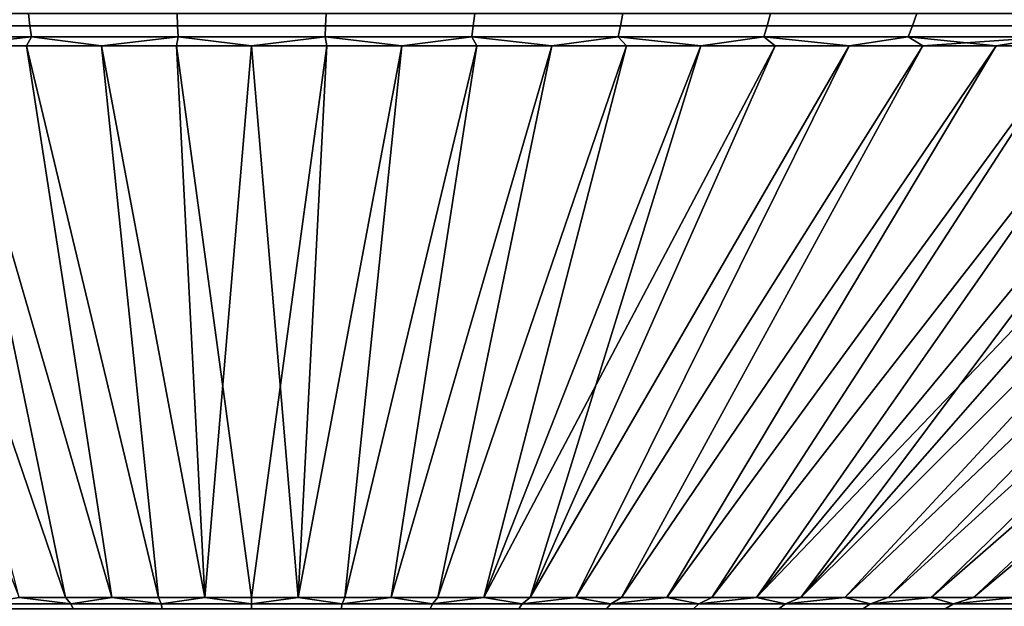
# Model space of a CAD drawing. Header units: metres. Extents: x -109 to 109, y -100 to 58.
# Tile 524 of 642: x -2.18 to 7.08, y 46.28 to 51.79. Entities that reach past the tile are written whole.
import ezdxf

# ---------------------------------------------------------------- set-up
doc = ezdxf.new("R2010")
doc.units = ezdxf.units.M
doc.layers.add('solid_21_062_100_XXX', color=7, linetype='CONTINUOUS')

msp = doc.modelspace()

# ---------------------------------------------------------------- linework, layer by layer
at = {"layer": 'solid_21_062_100_XXX'}
for points in [[(-2.097075, 51.852985, 235.655579), (-3.490295, 51.852985, 235.528366), (-3.468447, 51.734898, 235.33725), (-2.083948, 51.734898, 235.463669)], [(-3.490295, 51.852985, 174.466492), (-2.097075, 51.852985, 174.339279), (-2.083948, 51.734898, 174.531189), (-3.468447, 51.734898, 174.657608)], [(-0.699508, 51.852985, 235.719254), (-2.097075, 51.852985, 235.655579), (-2.083948, 51.734898, 235.463669), (-0.69513, 51.734898, 235.526947)], [(-2.097075, 51.852985, 174.339279), (-0.699508, 51.852985, 174.275604), (-0.69513, 51.734898, 174.467911), (-2.083948, 51.734898, 174.531189)], [(0.699508, 51.852985, 235.719254), (-0.699508, 51.852985, 235.719254), (-0.69513, 51.734898, 235.526947), (0.69513, 51.734898, 235.526947)], [(-0.699508, 51.852985, 174.275604), (0.699508, 51.852985, 174.275604), (0.69513, 51.734898, 174.467911), (-0.69513, 51.734898, 174.467911)], [(2.097075, 51.852985, 235.655579), (0.699508, 51.852985, 235.719254), (0.69513, 51.734898, 235.526947), (2.083948, 51.734898, 235.463669)], [(0.699508, 51.852985, 174.275604), (2.097075, 51.852985, 174.339279), (2.083948, 51.734898, 174.531189), (0.69513, 51.734898, 174.467911)], [(3.490295, 51.852985, 235.528366), (2.097075, 51.852985, 235.655579), (2.083948, 51.734898, 235.463669), (3.468447, 51.734898, 235.33725)], [(2.097075, 51.852985, 174.339279), (3.490295, 51.852985, 174.466492), (3.468447, 51.734898, 174.657608), (2.083948, 51.734898, 174.531189)], [(4.876282, 51.852985, 235.33786), (3.490295, 51.852985, 235.528366), (3.468447, 51.734898, 235.33725), (4.845757, 51.734898, 235.147949)], [(3.490295, 51.852985, 174.466492), (4.876282, 51.852985, 174.656998), (4.845757, 51.734898, 174.846924), (3.468447, 51.734898, 174.657608)], [(6.252161, 51.852985, 235.084488), (4.876282, 51.852985, 235.33786), (4.845757, 51.734898, 235.147949), (6.213024, 51.734898, 234.896149)], [(4.876282, 51.852985, 174.656998), (6.252161, 51.852985, 174.910385), (6.213024, 51.734898, 175.098724), (4.845757, 51.734898, 174.846924)], [(7.615082, 51.852985, 234.768738), (6.252161, 51.852985, 235.084488), (6.213024, 51.734898, 234.896149), (7.567413, 51.734898, 234.582382)], [(6.252161, 51.852985, 174.910385), (7.615082, 51.852985, 175.22612), (7.567413, 51.734898, 175.412491), (6.213024, 51.734898, 175.098724)], [(-2.083948, 51.734898, 235.463669), (-3.468447, 51.734898, 235.33725), (-3.44559, 51.632687, 235.137299), (-2.070215, 51.632687, 235.262894)], [(-3.468447, 51.734898, 174.657608), (-2.083948, 51.734898, 174.531189), (-2.070215, 51.632687, 174.731964), (-3.44559, 51.632687, 174.857559)], [(-0.69513, 51.734898, 235.526947), (-2.083948, 51.734898, 235.463669), (-2.070215, 51.632687, 235.262894), (-0.690549, 51.632687, 235.32576)], [(-2.083948, 51.734898, 174.531189), (-0.69513, 51.734898, 174.467911), (-0.690549, 51.632687, 174.669113), (-2.070215, 51.632687, 174.731964)], [(0.69513, 51.734898, 235.526947), (-0.69513, 51.734898, 235.526947), (-0.690549, 51.632687, 235.32576), (0.690549, 51.632687, 235.32576)], [(-0.69513, 51.734898, 174.467911), (0.69513, 51.734898, 174.467911), (0.690549, 51.632687, 174.669113), (-0.690549, 51.632687, 174.669113)], [(2.083948, 51.734898, 235.463669), (0.69513, 51.734898, 235.526947), (0.690549, 51.632687, 235.32576), (2.070215, 51.632687, 235.262894)], [(0.69513, 51.734898, 174.467911), (2.083948, 51.734898, 174.531189), (2.070215, 51.632687, 174.731964), (0.690549, 51.632687, 174.669113)], [(3.468447, 51.734898, 235.33725), (2.083948, 51.734898, 235.463669), (2.070215, 51.632687, 235.262894), (3.44559, 51.632687, 235.137299)], [(2.083948, 51.734898, 174.531189), (3.468447, 51.734898, 174.657608), (3.44559, 51.632687, 174.857559), (2.070215, 51.632687, 174.731964)], [(4.845757, 51.734898, 235.147949), (3.468447, 51.734898, 235.33725), (3.44559, 51.632687, 235.137299), (4.813823, 51.632687, 234.949249)], [(3.468447, 51.734898, 174.657608), (4.845757, 51.734898, 174.846924), (4.813823, 51.632687, 175.045609), (3.44559, 51.632687, 174.857559)], [(6.213024, 51.734898, 234.896149), (4.845757, 51.734898, 235.147949), (4.813823, 51.632687, 234.949249), (6.172079, 51.632687, 234.699112)], [(4.845757, 51.734898, 174.846924), (6.213024, 51.734898, 175.098724), (6.172079, 51.632687, 175.295761), (4.813823, 51.632687, 175.045609)], [(7.567413, 51.734898, 234.582382), (6.213024, 51.734898, 234.896149), (6.172079, 51.632687, 234.699112), (7.517543, 51.632687, 234.387405)], [(6.213024, 51.734898, 175.098724), (7.567413, 51.734898, 175.412491), (7.517543, 51.632687, 175.607452), (6.172079, 51.632687, 175.295761)], [(-2.070215, 51.632687, 235.262894), (-3.44559, 51.632687, 235.137299), (-2.821192, 51.547096, 234.992615), (-2.117254, 51.547096, 235.050507)], [(-3.44559, 51.632687, 174.857559), (-2.070215, 51.632687, 174.731964), (-2.821192, 51.547096, 175.002243)], [(-2.070215, 51.632687, 174.731964), (-2.117252, 51.547096, 174.944351), (-2.821192, 51.547096, 175.002243)], [(-2.070215, 51.632687, 235.262894), (-2.117254, 51.547096, 235.050507), (-1.412151, 51.547096, 235.091888)], [(-2.070215, 51.632687, 174.731964), (-1.412148, 51.547096, 174.902969), (-2.117252, 51.547096, 174.944351)], [(-0.690549, 51.632687, 235.32576), (-2.070215, 51.632687, 235.262894), (-1.412151, 51.547096, 235.091888), (-0.706271, 51.547096, 235.11673)], [(-2.070215, 51.632687, 174.731964), (-0.690549, 51.632687, 174.669113), (-1.412148, 51.547096, 174.902969)], [(-0.690549, 51.632687, 174.669113), (-0.706267, 51.547096, 174.878143), (-1.412148, 51.547096, 174.902969)], [(-0.690549, 51.632687, 235.32576), (-0.706271, 51.547096, 235.11673), (-0.000002, 51.547096, 235.125)], [(-0.690549, 51.632687, 174.669113), (0.000002, 51.547096, 174.869858), (-0.706267, 51.547096, 174.878143)], [(0.690549, 51.632687, 235.32576), (-0.690549, 51.632687, 235.32576), (-0.000002, 51.547096, 235.125)], [(-0.690549, 51.632687, 174.669113), (0.690549, 51.632687, 174.669113), (0.000002, 51.547096, 174.869858)], [(0.690549, 51.632687, 235.32576), (-0.000002, 51.547096, 235.125), (0.706267, 51.547096, 235.11673)], [(0.690549, 51.632687, 174.669113), (0.706271, 51.547096, 174.878143), (0.000002, 51.547096, 174.869858)], [(0.690549, 51.632687, 235.32576), (0.706267, 51.547096, 235.11673), (1.412148, 51.547096, 235.091888)], [(2.070215, 51.632687, 235.262894), (0.690549, 51.632687, 235.32576), (1.412148, 51.547096, 235.091888)], [(0.690549, 51.632687, 174.669113), (2.070215, 51.632687, 174.731964), (1.412151, 51.547096, 174.902969), (0.706271, 51.547096, 174.878143)], [(2.070215, 51.632687, 235.262894), (1.412148, 51.547096, 235.091888), (2.117252, 51.547096, 235.050522)], [(2.070215, 51.632687, 174.731964), (2.117254, 51.547096, 174.944351), (1.412151, 51.547096, 174.902969)], [(2.070215, 51.632687, 235.262894), (2.117252, 51.547096, 235.050522), (2.821192, 51.547096, 234.992615)], [(3.44559, 51.632687, 235.137299), (2.070215, 51.632687, 235.262894), (2.821192, 51.547096, 234.992615)], [(2.070215, 51.632687, 174.731964), (3.44559, 51.632687, 174.857559), (2.821192, 51.547096, 175.002243), (2.117254, 51.547096, 174.944351)], [(3.44559, 51.632687, 235.137299), (2.821192, 51.547096, 234.992615), (3.523579, 51.547096, 234.918243)], [(3.44559, 51.632687, 174.857559), (3.523579, 51.547096, 175.076614), (2.821192, 51.547096, 175.002243)], [(3.44559, 51.632687, 235.137299), (3.523579, 51.547096, 234.918243), (4.224029, 51.547096, 234.827423)], [(4.813823, 51.632687, 234.949249), (3.44559, 51.632687, 235.137299), (4.224029, 51.547096, 234.827423)], [(3.44559, 51.632687, 174.857559), (4.813823, 51.632687, 175.045609), (4.224029, 51.547096, 175.16745), (3.523579, 51.547096, 175.076614)], [(4.813823, 51.632687, 234.949249), (4.224029, 51.547096, 234.827423), (4.922158, 51.547096, 234.7202)], [(4.813823, 51.632687, 175.045609), (4.922158, 51.547096, 175.274658), (4.224029, 51.547096, 175.16745)], [(4.813823, 51.632687, 234.949249), (4.922158, 51.547096, 234.7202), (5.617581, 51.547096, 234.596649)], [(6.172079, 51.632687, 234.699112), (4.813823, 51.632687, 234.949249), (5.617581, 51.547096, 234.596649)], [(4.813823, 51.632687, 175.045609), (6.172079, 51.632687, 175.295761), (5.617581, 51.547096, 175.398224), (4.922158, 51.547096, 175.274658)], [(6.172079, 51.632687, 234.699112), (5.617581, 51.547096, 234.596649), (6.309917, 51.547096, 234.456818)], [(6.172079, 51.632687, 175.295761), (6.309918, 51.547096, 175.53804), (5.617581, 51.547096, 175.398224)], [(6.172079, 51.632687, 234.699112), (6.309917, 51.547096, 234.456818), (6.998786, 51.547096, 234.300797)], [(7.517543, 51.632687, 234.387405), (6.172079, 51.632687, 234.699112), (6.998786, 51.547096, 234.300797)], [(6.172079, 51.632687, 175.295761), (7.517543, 51.632687, 175.607452), (6.309918, 51.547096, 175.53804)], [(7.517543, 51.632687, 175.607452), (6.998788, 51.547096, 175.694061), (6.309918, 51.547096, 175.53804)], [(7.517543, 51.632687, 234.387405), (6.998786, 51.547096, 234.300797), (7.683809, 51.547096, 234.128677)], [(7.517543, 51.632687, 175.607452), (7.683812, 51.547096, 175.86618), (6.998788, 51.547096, 175.694061)], [(-4.224029, 51.547096, 234.827423), (-2.183981, 46.368862, 220.747208), (-1.749177, 46.368862, 220.801407), (-3.523579, 51.547096, 234.918243)], [(-3.523579, 51.547096, 234.918243), (-1.749177, 46.368862, 220.801407), (-1.313045, 46.368862, 220.843613), (-2.821192, 51.547096, 234.992615)], [(-2.821192, 51.547096, 175.002243), (-1.749188, 46.368862, 189.193451), (-2.183992, 46.368862, 189.24765), (-3.523579, 51.547096, 175.076614)], [(-2.821192, 51.547096, 234.992615), (-1.313045, 46.368862, 220.843613), (-0.875916, 46.368862, 220.873764), (-2.117254, 51.547096, 235.050507)], [(-2.117252, 51.547096, 174.944351), (-1.313056, 46.368862, 189.15126), (-1.749188, 46.368862, 189.193451), (-2.821192, 51.547096, 175.002243)], [(-2.117254, 51.547096, 235.050507), (-0.875916, 46.368862, 220.873764), (-0.438121, 46.368862, 220.891876), (-1.412151, 51.547096, 235.091888)], [(-1.412148, 51.547096, 174.902969), (-0.875927, 46.368862, 189.121094), (-1.313056, 46.368862, 189.15126), (-2.117252, 51.547096, 174.944351)], [(-1.412151, 51.547096, 235.091888), (-0.438121, 46.368862, 220.891876), (0.000006, 46.368862, 220.897919), (-0.706271, 51.547096, 235.11673)], [(-0.706267, 51.547096, 174.878143), (-0.438133, 46.368862, 189.102982), (-0.875927, 46.368862, 189.121094), (-1.412148, 51.547096, 174.902969)], [(-0.706271, 51.547096, 235.11673), (0.000006, 46.368862, 220.897919), (0.438133, 46.368862, 220.891876), (-0.000002, 51.547096, 235.125)], [(-0.706267, 51.547096, 174.878143), (0.000002, 51.547096, 174.869858), (-0.438133, 46.368862, 189.102982)], [(0.706271, 51.547096, 174.878143), (-0.000006, 46.368862, 189.096939), (-0.438133, 46.368862, 189.102982), (0.000002, 51.547096, 174.869858)], [(1.412151, 51.547096, 174.902969), (0.438121, 46.368862, 189.102982), (-0.000006, 46.368862, 189.096939), (0.706271, 51.547096, 174.878143)], [(0.706267, 51.547096, 235.11673), (-0.000002, 51.547096, 235.125), (0.438133, 46.368862, 220.891876)], [(2.117254, 51.547096, 174.944351), (0.875916, 46.368862, 189.121094), (0.438121, 46.368862, 189.102982), (1.412151, 51.547096, 174.902969)], [(0.706267, 51.547096, 235.11673), (0.438133, 46.368862, 220.891876), (0.875927, 46.368862, 220.873764), (1.412148, 51.547096, 235.091888)], [(2.821192, 51.547096, 175.002243), (1.313045, 46.368862, 189.15126), (0.875916, 46.368862, 189.121094), (2.117254, 51.547096, 174.944351)], [(1.412148, 51.547096, 235.091888), (0.875927, 46.368862, 220.873764), (1.313056, 46.368862, 220.843613), (2.117252, 51.547096, 235.050522)], [(3.523579, 51.547096, 175.076614), (1.749177, 46.368862, 189.193451), (1.313045, 46.368862, 189.15126), (2.821192, 51.547096, 175.002243)], [(2.117252, 51.547096, 235.050522), (1.313056, 46.368862, 220.843613), (1.749188, 46.368862, 220.801407), (2.821192, 51.547096, 234.992615)], [(4.224029, 51.547096, 175.16745), (2.183981, 46.368862, 189.24765), (1.749177, 46.368862, 189.193451), (3.523579, 51.547096, 175.076614)], [(2.821192, 51.547096, 234.992615), (1.749188, 46.368862, 220.801407), (2.183992, 46.368862, 220.747208), (3.523579, 51.547096, 234.918243)], [(5.617581, 51.547096, 175.398224), (2.617126, 46.368862, 189.313812), (2.183981, 46.368862, 189.24765), (4.922158, 51.547096, 175.274658)], [(4.224029, 51.547096, 175.16745), (4.922158, 51.547096, 175.274658), (2.183981, 46.368862, 189.24765)], [(3.523579, 51.547096, 234.918243), (2.183992, 46.368862, 220.747208), (2.617137, 46.368862, 220.681061), (4.224029, 51.547096, 234.827423)], [(6.309918, 51.547096, 175.53804), (3.048284, 46.368862, 189.391876), (2.617126, 46.368862, 189.313812), (5.617581, 51.547096, 175.398224)], [(4.922158, 51.547096, 234.7202), (2.617137, 46.368862, 220.681061), (3.048295, 46.368862, 220.602982), (5.617581, 51.547096, 234.596649)], [(4.922158, 51.547096, 234.7202), (4.224029, 51.547096, 234.827423), (2.617137, 46.368862, 220.681061)], [(6.998788, 51.547096, 175.694061), (3.477127, 46.368862, 189.481796), (3.048284, 46.368862, 189.391876), (6.309918, 51.547096, 175.53804)], [(5.617581, 51.547096, 234.596649), (3.048295, 46.368862, 220.602982), (3.477138, 46.368862, 220.513062), (6.309917, 51.547096, 234.456818)], [(7.683812, 51.547096, 175.86618), (3.903329, 46.368862, 189.583496), (3.477127, 46.368862, 189.481796), (6.998788, 51.547096, 175.694061)], [(6.309917, 51.547096, 234.456818), (3.477138, 46.368862, 220.513062), (3.90334, 46.368862, 220.411362), (6.998786, 51.547096, 234.300797)], [(8.364613, 51.547096, 176.054321), (4.326568, 46.368862, 189.696899), (3.903329, 46.368862, 189.583496), (7.683812, 51.547096, 175.86618)], [(6.998786, 51.547096, 234.300797), (3.90334, 46.368862, 220.411362), (4.326578, 46.368862, 220.297958), (7.683809, 51.547096, 234.128677)], [(9.040816, 51.547096, 176.258362), (4.746521, 46.368862, 189.82193), (4.326568, 46.368862, 189.696899), (8.364613, 51.547096, 176.054321)], [(7.683809, 51.547096, 234.128677), (4.326578, 46.368862, 220.297958), (4.746531, 46.368862, 220.172928), (8.364609, 51.547096, 233.940552)], [(10.377946, 51.547096, 176.713715), (5.162868, 46.368862, 189.958481), (4.746521, 46.368862, 189.82193), (9.712049, 51.547096, 176.478195)], [(9.040816, 51.547096, 176.258362), (9.712049, 51.547096, 176.478195), (4.746521, 46.368862, 189.82193)], [(8.364609, 51.547096, 233.940552), (4.746531, 46.368862, 220.172928), (5.162879, 46.368862, 220.036377), (9.040812, 51.547096, 233.736496)], [(11.038136, 51.547096, 176.964767), (5.575296, 46.368862, 190.106445), (5.162868, 46.368862, 189.958481), (10.377946, 51.547096, 176.713715)], [(9.712047, 51.547096, 233.516663), (5.162879, 46.368862, 220.036377), (5.575307, 46.368862, 219.888412), (10.377943, 51.547096, 233.281158)], [(9.712047, 51.547096, 233.516663), (9.040812, 51.547096, 233.736496), (5.162879, 46.368862, 220.036377)], [(11.692261, 51.547096, 177.231232), (5.98349, 46.368862, 190.265717), (5.575296, 46.368862, 190.106445), (11.038136, 51.547096, 176.964767)], [(10.377943, 51.547096, 233.281158), (5.575307, 46.368862, 219.888412), (5.9835, 46.368862, 219.729141), (11.038136, 51.547096, 233.03009)], [(12.339957, 51.547096, 177.512955), (6.387141, 46.368862, 190.436188), (5.98349, 46.368862, 190.265717), (11.692261, 51.547096, 177.231232)], [(11.038136, 51.547096, 233.03009), (5.9835, 46.368862, 219.729141), (6.387151, 46.368862, 219.55867), (11.69226, 51.547096, 232.763626)], [(12.980871, 51.547096, 177.809799), (6.785941, 46.368862, 190.617706), (6.387141, 46.368862, 190.436188), (12.339957, 51.547096, 177.512955)], [(11.69226, 51.547096, 232.763626), (6.387151, 46.368862, 219.55867), (6.785951, 46.368862, 219.377151), (12.339957, 51.547096, 232.481903)], [(13.614649, 51.547096, 178.121567), (7.179587, 46.368862, 190.81015), (6.785941, 46.368862, 190.617706), (12.980871, 51.547096, 177.809799)], [(12.339957, 51.547096, 232.481903), (6.785951, 46.368862, 219.377151), (7.179597, 46.368862, 219.184708), (12.980872, 51.547096, 232.185074)], [(-1.699109, 46.308628, 220.620483), (-2.183981, 46.368862, 220.747208), (-2.542433, 46.308628, 220.505585)], [(-1.699109, 46.308628, 189.374374), (-2.542433, 46.308628, 189.489273), (-2.183992, 46.368862, 189.24765), (-1.749188, 46.368862, 189.193451)], [(-1.699109, 46.308628, 220.620483), (-2.542433, 46.308628, 220.505585), (-2.511724, 46.261269, 220.318268), (-1.678587, 46.261269, 220.431778)], [(-2.542433, 46.308628, 189.489273), (-1.699109, 46.308628, 189.374374), (-1.678587, 46.261269, 189.56308), (-2.511724, 46.261269, 189.67659)], [(-1.699109, 46.308628, 220.620483), (-1.749177, 46.368862, 220.801407), (-2.183981, 46.368862, 220.747208)], [(-1.699109, 46.308628, 189.374374), (-1.749188, 46.368862, 189.193451), (-1.313056, 46.368862, 189.15126)], [(-1.699109, 46.308628, 220.620483), (-1.313045, 46.368862, 220.843613), (-1.749177, 46.368862, 220.801407)], [(-0.850803, 46.308628, 220.68956), (-1.313045, 46.368862, 220.843613), (-1.699109, 46.308628, 220.620483)], [(-0.850803, 46.308628, 189.305298), (-1.699109, 46.308628, 189.374374), (-1.313056, 46.368862, 189.15126), (-0.875927, 46.368862, 189.121094)], [(-0.850803, 46.308628, 220.68956), (-1.699109, 46.308628, 220.620483), (-1.678587, 46.261269, 220.431778), (-0.840526, 46.261269, 220.500031)], [(-1.699109, 46.308628, 189.374374), (-0.850803, 46.308628, 189.305298), (-0.840526, 46.261269, 189.494843), (-1.678587, 46.261269, 189.56308)], [(-0.850803, 46.308628, 220.68956), (-0.875916, 46.368862, 220.873764), (-1.313045, 46.368862, 220.843613)], [(-0.850803, 46.308628, 189.305298), (-0.875927, 46.368862, 189.121094), (-0.438133, 46.368862, 189.102982)], [(-0.850803, 46.308628, 220.68956), (-0.438121, 46.368862, 220.891876), (-0.875916, 46.368862, 220.873764)], [(0, 46.308628, 220.712601), (-0.438121, 46.368862, 220.891876), (-0.850803, 46.308628, 220.68956)], [(0, 46.308628, 189.282257), (-0.850803, 46.308628, 189.305298), (-0.438133, 46.368862, 189.102982), (-0.000006, 46.368862, 189.096939)], [(0, 46.308628, 220.712601), (-0.850803, 46.308628, 220.68956), (-0.840526, 46.261269, 220.500031), (0, 46.261269, 220.522797)], [(-0.850803, 46.308628, 189.305298), (0, 46.308628, 189.282257), (0, 46.261269, 189.472061), (-0.840526, 46.261269, 189.494843)], [(0, 46.308628, 220.712601), (0.000006, 46.368862, 220.897919), (-0.438121, 46.368862, 220.891876)], [(0, 46.308628, 189.282257), (-0.000006, 46.368862, 189.096939), (0.438121, 46.368862, 189.102982)], [(0, 46.308628, 220.712601), (0.850803, 46.308628, 220.68956), (0.438133, 46.368862, 220.891876), (0.000006, 46.368862, 220.897919)], [(0, 46.308628, 189.282257), (0.438121, 46.368862, 189.102982), (0.850803, 46.308628, 189.305298)], [(0.850803, 46.308628, 220.68956), (0, 46.308628, 220.712601), (0, 46.261269, 220.522797), (0.840526, 46.261269, 220.500031)], [(0, 46.308628, 189.282257), (0.850803, 46.308628, 189.305298), (0.840526, 46.261269, 189.494843), (0, 46.261269, 189.472061)], [(0.850803, 46.308628, 189.305298), (0.438121, 46.368862, 189.102982), (0.875916, 46.368862, 189.121094)], [(0.850803, 46.308628, 220.68956), (0.875927, 46.368862, 220.873764), (0.438133, 46.368862, 220.891876)], [(1.699109, 46.308628, 220.620483), (0.850803, 46.308628, 220.68956), (0.840526, 46.261269, 220.500031), (1.678587, 46.261269, 220.431778)], [(0.850803, 46.308628, 189.305298), (1.699109, 46.308628, 189.374374), (1.678587, 46.261269, 189.56308), (0.840526, 46.261269, 189.494843)], [(0.850803, 46.308628, 220.68956), (1.699109, 46.308628, 220.620483), (1.313056, 46.368862, 220.843613), (0.875927, 46.368862, 220.873764)], [(0.850803, 46.308628, 189.305298), (0.875916, 46.368862, 189.121094), (1.313045, 46.368862, 189.15126)], [(0.850803, 46.308628, 189.305298), (1.313045, 46.368862, 189.15126), (1.699109, 46.308628, 189.374374)], [(1.699109, 46.308628, 189.374374), (1.313045, 46.368862, 189.15126), (1.749177, 46.368862, 189.193451)], [(1.699109, 46.308628, 220.620483), (1.749188, 46.368862, 220.801407), (1.313056, 46.368862, 220.843613)], [(2.542433, 46.308628, 220.505585), (1.699109, 46.308628, 220.620483), (1.678587, 46.261269, 220.431778), (2.511724, 46.261269, 220.318268)], [(1.699109, 46.308628, 189.374374), (2.542433, 46.308628, 189.489273), (2.511724, 46.261269, 189.67659), (1.678587, 46.261269, 189.56308)], [(1.699109, 46.308628, 220.620483), (2.542433, 46.308628, 220.505585), (2.183992, 46.368862, 220.747208), (1.749188, 46.368862, 220.801407)], [(1.699109, 46.308628, 189.374374), (1.749177, 46.368862, 189.193451), (2.183981, 46.368862, 189.24765)], [(1.699109, 46.308628, 189.374374), (2.183981, 46.368862, 189.24765), (2.542433, 46.308628, 189.489273)], [(2.542433, 46.308628, 189.489273), (2.183981, 46.368862, 189.24765), (2.617126, 46.368862, 189.313812)], [(2.542433, 46.308628, 220.505585), (2.617137, 46.368862, 220.681061), (2.183992, 46.368862, 220.747208)], [(3.378299, 46.308628, 220.3452), (2.542433, 46.308628, 220.505585), (2.511724, 46.261269, 220.318268), (3.337494, 46.261269, 220.159821)], [(2.542433, 46.308628, 189.489273), (3.378299, 46.308628, 189.649673), (3.337494, 46.261269, 189.835037), (2.511724, 46.261269, 189.67659)], [(2.542433, 46.308628, 220.505585), (3.378299, 46.308628, 220.3452), (3.048295, 46.368862, 220.602982), (2.617137, 46.368862, 220.681061)], [(2.542433, 46.308628, 189.489273), (2.617126, 46.368862, 189.313812), (3.048284, 46.368862, 189.391876)], [(2.542433, 46.308628, 189.489273), (3.048284, 46.368862, 189.391876), (3.378299, 46.308628, 189.649673)], [(3.378299, 46.308628, 189.649673), (3.048284, 46.368862, 189.391876), (3.477127, 46.368862, 189.481796)], [(3.378299, 46.308628, 220.3452), (3.477138, 46.368862, 220.513062), (3.048295, 46.368862, 220.602982)], [(4.204255, 46.308628, 220.139786), (3.378299, 46.308628, 220.3452), (3.337494, 46.261269, 220.159821), (4.153475, 46.261269, 219.956894)], [(3.378299, 46.308628, 189.649673), (4.204255, 46.308628, 189.855072), (4.153475, 46.261269, 190.037964), (3.337494, 46.261269, 189.835037)], [(3.378299, 46.308628, 220.3452), (4.204255, 46.308628, 220.139786), (3.90334, 46.368862, 220.411362), (3.477138, 46.368862, 220.513062)], [(3.378299, 46.308628, 189.649673), (3.477127, 46.368862, 189.481796), (3.903329, 46.368862, 189.583496)], [(3.378299, 46.308628, 189.649673), (3.903329, 46.368862, 189.583496), (4.204255, 46.308628, 189.855072)], [(4.204255, 46.308628, 189.855072), (3.903329, 46.368862, 189.583496), (4.326568, 46.368862, 189.696899)], [(4.204255, 46.308628, 220.139786), (4.326578, 46.368862, 220.297958), (3.90334, 46.368862, 220.411362)], [(5.01788, 46.308628, 219.889969), (4.204255, 46.308628, 220.139786), (4.153475, 46.261269, 219.956894), (4.957273, 46.261269, 219.710098)], [(4.204255, 46.308628, 189.855072), (5.01788, 46.308628, 190.104889), (4.957273, 46.261269, 190.284775), (4.153475, 46.261269, 190.037964)], [(4.204255, 46.308628, 220.139786), (5.01788, 46.308628, 219.889969), (4.746531, 46.368862, 220.172928), (4.326578, 46.368862, 220.297958)], [(4.204255, 46.308628, 189.855072), (4.326568, 46.368862, 189.696899), (4.746521, 46.368862, 189.82193)], [(4.204255, 46.308628, 189.855072), (4.746521, 46.368862, 189.82193), (5.01788, 46.308628, 190.104889)], [(5.01788, 46.308628, 190.104889), (4.746521, 46.368862, 189.82193), (5.162868, 46.368862, 189.958481)], [(5.01788, 46.308628, 219.889969), (5.162879, 46.368862, 220.036377), (4.746531, 46.368862, 220.172928)], [(5.816786, 46.308628, 219.596466), (5.01788, 46.308628, 219.889969), (4.957273, 46.261269, 219.710098), (5.74653, 46.261269, 219.420135)], [(5.01788, 46.308628, 190.104889), (5.816786, 46.308628, 190.398392), (5.74653, 46.261269, 190.574722), (4.957273, 46.261269, 190.284775)], [(5.01788, 46.308628, 219.889969), (5.816786, 46.308628, 219.596466), (5.575307, 46.368862, 219.888412), (5.162879, 46.368862, 220.036377)], [(5.01788, 46.308628, 190.104889), (5.162868, 46.368862, 189.958481), (5.575296, 46.368862, 190.106445)], [(5.01788, 46.308628, 190.104889), (5.575296, 46.368862, 190.106445), (5.816786, 46.308628, 190.398392)], [(5.816786, 46.308628, 190.398392), (5.575296, 46.368862, 190.106445), (5.98349, 46.368862, 190.265717)], [(5.816786, 46.308628, 219.596466), (5.9835, 46.368862, 219.729141), (5.575307, 46.368862, 219.888412)], [(6.598631, 46.308628, 219.260132), (5.816786, 46.308628, 219.596466), (5.74653, 46.261269, 219.420135), (6.518931, 46.261269, 219.087875)], [(5.816786, 46.308628, 190.398392), (6.598631, 46.308628, 190.734726), (6.518931, 46.261269, 190.906998), (5.74653, 46.261269, 190.574722)], [(5.816786, 46.308628, 219.596466), (6.598631, 46.308628, 219.260132), (6.387151, 46.368862, 219.55867), (5.9835, 46.368862, 219.729141)], [(5.816786, 46.308628, 190.398392), (5.98349, 46.368862, 190.265717), (6.387141, 46.368862, 190.436188)], [(5.816786, 46.308628, 190.398392), (6.387141, 46.368862, 190.436188), (6.598631, 46.308628, 190.734726)], [(6.598631, 46.308628, 190.734726), (6.387141, 46.368862, 190.436188), (6.785941, 46.368862, 190.617706)], [(6.598631, 46.308628, 219.260132), (6.785951, 46.368862, 219.377151), (6.387151, 46.368862, 219.55867)], [(7.361121, 46.308628, 218.881973), (6.598631, 46.308628, 219.260132), (6.518931, 46.261269, 219.087875), (7.272211, 46.261269, 218.714279)], [(6.598631, 46.308628, 190.734726), (7.361121, 46.308628, 191.112885), (7.272211, 46.261269, 191.280579), (6.518931, 46.261269, 190.906998)], [(6.598631, 46.308628, 219.260132), (7.361121, 46.308628, 218.881973), (7.179597, 46.368862, 219.184708), (6.785951, 46.368862, 219.377151)], [(6.598631, 46.308628, 190.734726), (6.785941, 46.368862, 190.617706), (7.179587, 46.368862, 190.81015)], [(6.598631, 46.308628, 190.734726), (7.179587, 46.368862, 190.81015), (7.361121, 46.308628, 191.112885)]]:
    msp.add_3dface(points, dxfattribs=at)

doc.saveas('drawing.dxf')
